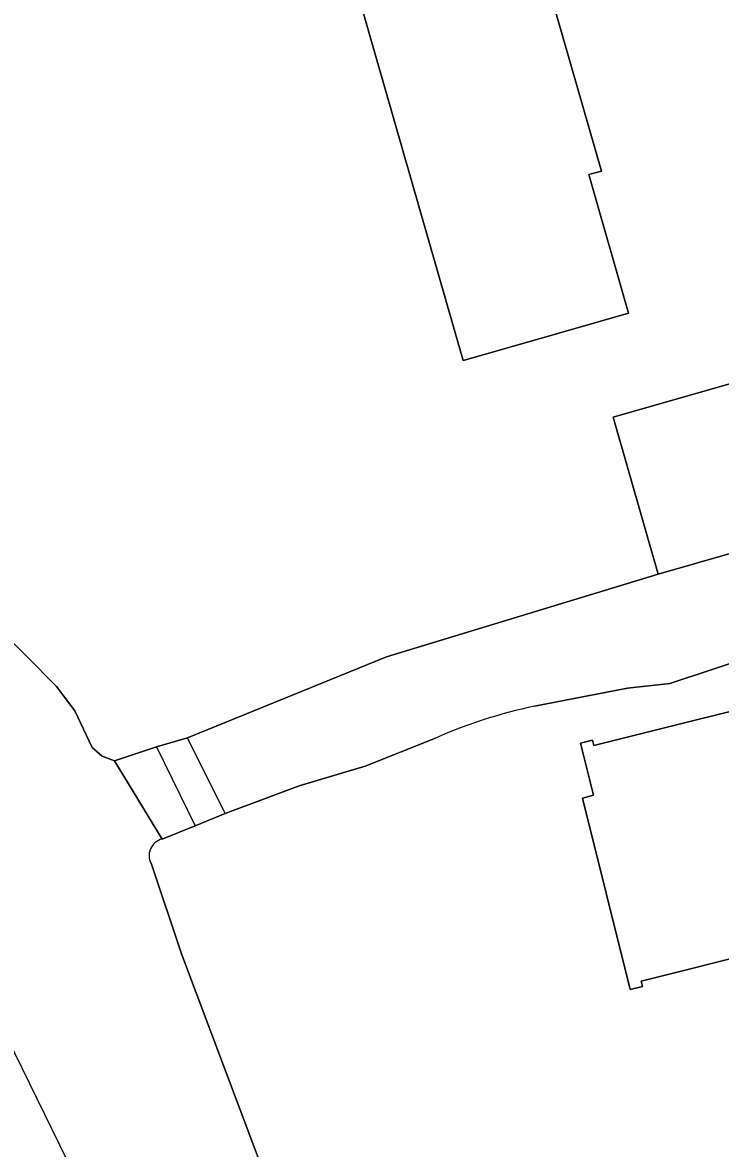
# Model space of a CAD drawing. Extents: x 161772 to 163126, y 383092 to 383917.
# Drawn here: x 161915.5 to 161947.9, y 383396.8 to 383449.1 of the extents above; entities that cross this region are included whole.
import ezdxf

# ---------------------------------------------------------------- set-up
doc = ezdxf.new("R2010")
doc.units = 0
for name, color, linetype in [('IMGEO_Dek', 7, 'Continuous'), ('IMGEO_Erf', 7, 'Continuous'), ('IMGEO_Pand', 7, 'Continuous'), ('IMGEO_Stuw', 7, 'Continuous'), ('IMGEO_Voetpad_open', 7, 'Continuous'), ('IMGEO_Walbescherming', 7, 'Continuous'), ('IMGEO_Waterloop', 7, 'Continuous')]:
    doc.layers.add(name, color=color, linetype=linetype)

msp = doc.modelspace()

# ---------------------------------------------------------------- linework, layer by layer
at = {"layer": 'IMGEO_Dek'}
msp.add_lwpolyline([(161923.158, 383415.885), (161921.715, 383415.47), (161923.508, 383411.796), (161924.901, 383412.364)], close=True, dxfattribs=at)
at = {"layer": 'IMGEO_Erf'}
for points in [[(161866.529, 383464.754), (161898.723, 383436.347), (161906.157, 383429.286), (161917.07, 383418.263), (161917.924, 383417.129), (161918.722, 383415.427), (161919.191, 383415.03), (161919.767, 383414.817), (161921.715, 383415.47), (161923.158, 383415.885), (161932.392, 383419.644), (161945.017, 383423.484), (161942.925, 383430.779), (161951.649, 383433.279), (161950.435, 383437.514), (161949.224, 383437.166), (161949.129, 383437.498), (161950.624, 383437.926), (161950.666, 383441.043)], [(161957.123, 383422.229), (161945.559, 383418.407), (161943.598, 383418.187), (161939.282, 383417.35)], [(161934.679, 383415.868), (161931.407, 383414.571), (161928.349, 383413.652), (161924.901, 383412.364), (161923.508, 383411.796), (161921.977, 383411.178)], [(161921.475, 383410.014), (161922.883, 383405.841), (161926.96, 383394.979), (161928.525, 383389.298), (161930.005, 383383.047), (161931.515, 383374.518), (161931.611, 383365.755), (161931.939, 383360.742), (161931.757, 383355.823), (161931.639, 383351.523), (161930.935, 383347.822), (161929.742, 383344.116), (161928.104, 383338.009), (161927.898, 383336.448), (161926.796, 383333.337), (161925.946, 383331.543), (161924.879, 383329.289), (161917.722, 383317.318)]]:
    msp.add_lwpolyline(points, dxfattribs=at)
for points in [[(161929.944, 383454.394), (161932.808, 383455.215), (161937.604, 383456.589), (161939.459, 383450.118), (161940.072, 383450.294), (161942.388, 383442.216), (161941.798, 383442.046), (161943.643, 383435.61), (161938.837, 383434.232), (161935.961, 383433.408)], [(161941.417, 383415.628), (161941.975, 383415.766), (161942.037, 383415.52), (161952.45, 383418.122), (161957.3, 383419.334), (161957.242, 383419.567), (161957.662, 383419.672), (161958.22, 383417.44), (161958.975, 383417.628), (161959.121, 383417.043), (161958.887, 383416.984), (161960.879, 383409.011), (161961.134, 383409.075), (161961.248, 383408.617), (161960.745, 383408.492), (161960.576, 383408.666), (161955.726, 383407.454), (161944.225, 383404.58), (161944.286, 383404.336), (161943.724, 383404.196), (161941.503, 383413.084), (161942.018, 383413.213)]]:
    msp.add_lwpolyline(points, close=True, dxfattribs=at)
for centre, radius, start, end in [((161943.844, 383395.291), 22.526, 101.6848, 114.0085), ((161922.16, 383410.409), 0.791, 103.3794, 209.9623)]:
    msp.add_arc(centre, radius, start, end, dxfattribs=at)
at = {"layer": 'IMGEO_Pand'}
for points in [[(161938.837, 383434.232), (161943.643, 383435.61), (161941.798, 383442.046), (161942.388, 383442.216), (161940.072, 383450.294), (161939.459, 383450.118), (161937.604, 383456.589), (161932.808, 383455.215), (161929.944, 383454.394), (161935.961, 383433.408)], [(161951.978, 383433.373), (161951.649, 383433.279), (161942.925, 383430.779), (161945.017, 383423.484), (161954.141, 383426.1)], [(161955.726, 383407.454), (161960.576, 383408.666), (161960.745, 383408.492), (161961.248, 383408.617), (161961.134, 383409.075), (161960.879, 383409.011), (161958.887, 383416.984), (161959.121, 383417.043), (161958.975, 383417.628), (161958.22, 383417.44), (161957.662, 383419.672), (161957.242, 383419.567), (161957.3, 383419.334), (161952.45, 383418.122), (161942.037, 383415.52), (161941.975, 383415.766), (161941.417, 383415.628), (161942.018, 383413.213), (161941.503, 383413.084), (161943.724, 383404.196), (161944.286, 383404.336), (161944.225, 383404.58)]]:
    msp.add_lwpolyline(points, close=True, dxfattribs=at)
at = {"layer": 'IMGEO_Stuw'}
msp.add_lwpolyline([(161921.977, 383411.178), (161919.767, 383414.817)], dxfattribs=at)
at = {"layer": 'IMGEO_Voetpad_open'}
msp.add_lwpolyline([(161923.158, 383415.885), (161921.715, 383415.47), (161923.508, 383411.796), (161924.901, 383412.364)], close=True, dxfattribs=at)
at = {"layer": 'IMGEO_Walbescherming'}
msp.add_lwpolyline([(161919.767, 383414.817), (161921.715, 383415.47), (161923.158, 383415.885), (161932.392, 383419.644), (161945.017, 383423.484)], dxfattribs=at)
at = {"layer": 'IMGEO_Waterloop'}
for points in [[(161776.244, 383589.61), (161778.284, 383505.12), (161790.6, 383486.558), (161849.991, 383470.088), (161903.645, 383424.673), (161918.25, 383394.855), (161926.064, 383360.514), (161921.083, 383335.736), (161896.051, 383297.648), (161887.994, 383285.389), (161863.101, 383230.489), (161841.142, 383179.277)], [(161921.977, 383411.178), (161919.767, 383414.817), (161919.191, 383415.03), (161918.722, 383415.427), (161917.924, 383417.129), (161917.07, 383418.263), (161906.157, 383429.286), (161898.723, 383436.347), (161866.529, 383464.754), (161863.307, 383467.374), (161856.175, 383472.307), (161848.487, 383475.547), (161848.184, 383476.5), (161845.944, 383477.506), (161844.96, 383477.33), (161834.187, 383481.588), (161829.326, 383482.366), (161820.288, 383483.396), (161813.419, 383484.424), (161807.984, 383485.747), (161804.706, 383486.9), (161796.356, 383490.631)], [(161950.666, 383441.043), (161950.624, 383437.926), (161951.978, 383433.373), (161954.141, 383426.1), (161945.017, 383423.484), (161932.392, 383419.644), (161923.158, 383415.885), (161921.715, 383415.47), (161919.767, 383414.817), (161921.977, 383411.178), (161923.508, 383411.796), (161924.901, 383412.364), (161928.349, 383413.652)], [(161939.282, 383417.35), (161943.598, 383418.187), (161945.559, 383418.407), (161957.123, 383422.229)], [(161928.349, 383413.652), (161931.407, 383414.571), (161934.679, 383415.868)], [(161916.819, 383317.679), (161919.3, 383322.473), (161920.581, 383324.286), (161924.309, 383330.433), (161924.968, 383331.928), (161925.58, 383333.315), (161926.891, 383338.328), (161928.557, 383345.637), (161931.757, 383355.823), (161931.939, 383360.742), (161931.611, 383365.755), (161931.515, 383374.518), (161930.005, 383383.047), (161928.525, 383389.298), (161926.96, 383394.979), (161922.883, 383405.841), (161921.475, 383410.014)]]:
    msp.add_lwpolyline(points, dxfattribs=at)
for centre, radius, start, end in [((161943.844, 383395.291), 22.526, 101.6848, 114.0085), ((161922.16, 383410.409), 0.791, 103.3794, 209.9623)]:
    msp.add_arc(centre, radius, start, end, dxfattribs=at)

doc.saveas('drawing.dxf')
